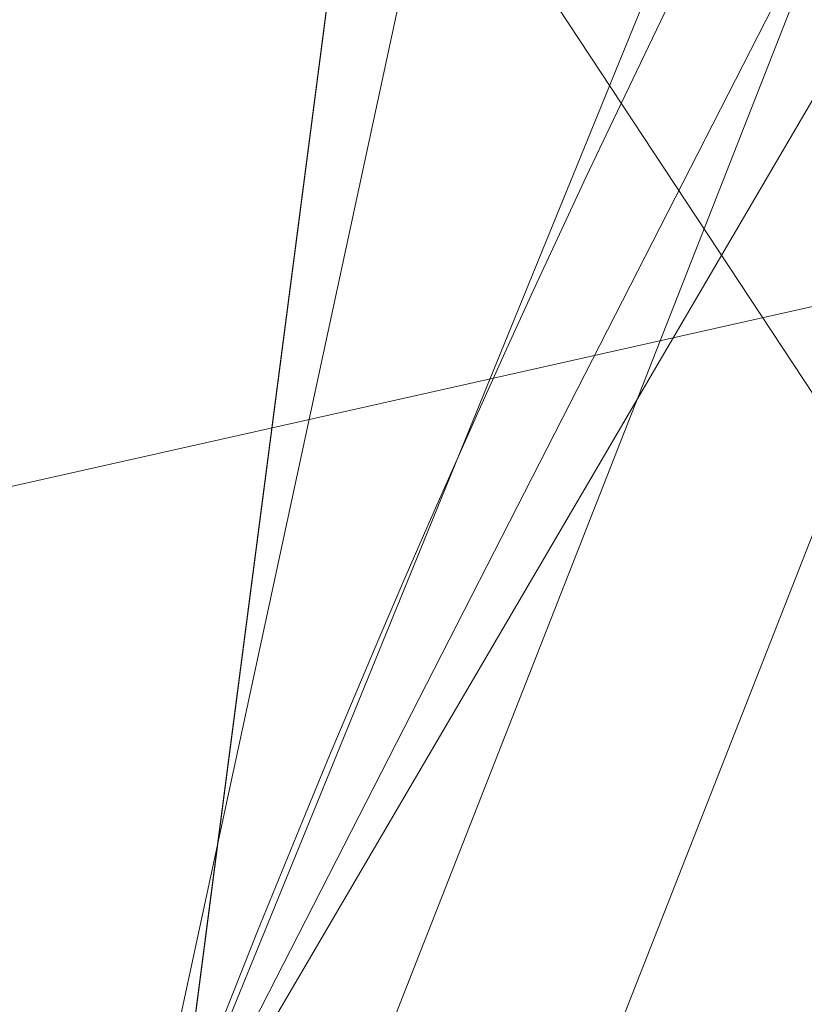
# Model space of a CAD drawing. Header units: millimetres. Extents: x -72 to 72, y -145 to 145.
# Tile 313 of 522: x -60.05 to -56.55, y 23.36 to 27.75. Entities that reach past the tile are written whole.
import ezdxf

# ---------------------------------------------------------------- set-up
doc = ezdxf.new("R2010")
doc.units = ezdxf.units.MM
doc.layers.add('1', color=7, linetype='CONTINUOUS')

msp = doc.modelspace()

# ---------------------------------------------------------------- linework, layer by layer
at = {"layer": '1', "color": 163, "linetype": 'Continuous', "lineweight": 13, "extrusion": (0, 0, -1)}
for centre, radius in [((0, 0, 144.0046), 61.0181), ((0, 0, 147), 60.9142), ((0, 0, 145), 60), ((0, 0, 146), 59.5)]:
    msp.add_circle(centre, radius, dxfattribs=at)
at = {"layer": '1', "color": 163, "linetype": 'Continuous', "lineweight": 13}
for centre, radius in [((0, 0, -145), 60.4434), ((0, 0, -146.7071), 60.2071), ((0, 0, -146), 60)]:
    msp.add_circle(centre, radius, dxfattribs=at)
msp.add_arc((0, 0, -142.5051), 63.5638, 137.72131, 170.379145, dxfattribs=at)
for points in [[(-70.2134, 46.8571, -147), (-55.6479, 24.776, -147), (-56.0152, 43.038, -147), (-58.9509, 45.6813, -147)], [(-70.2134, 46.8571, -147), (-64.8, 0, -147), (-60.9142, 0, -147), (-55.6479, 24.776, -147)], [(-62.3, 0, -163), (-60.3667, 44.6527, -163), (-56.8902, 41.5225, -163)], [(-55.1728, 42.6061, -142.3978), (-64.1495, 24.3624, -142.403), (-65.1845, 33.9721, -142.3315)], [(-59.5749, 22.1627, -142.5051), (-64.1495, 24.3624, -142.403), (-55.1728, 42.6061, -142.3978)], [(-55.1728, 42.6061, -142.3978), (-51.5818, 41.7705, -142.456), (-59.5749, 22.1627, -142.5051)], [(-59.5749, 22.1627, -142.5051), (-51.5818, 41.7705, -142.456), (-49.4678, 41.9368, -142.4826)], [(-49.4678, 41.9368, -142.4826), (-48.4853, 41.1039, -142.5051), (-59.5749, 22.1627, -142.5051)], [(-56.8902, 41.5225, -163), (-52.4412, 40.0769, -163), (-55.841, -40.9879, -163), (-62.3, 0, -163)], [(-48.8398, 28.1976, -124.3698), (-66.3716, 38.9758, -124.7375), (-63.8752, 24.819, -124.5816)], [(-48.7086, 35.3888, -146.7071), (-58.8914, 12.5178, -146.7071), (-58.1998, 12.3707, -146), (-48.1365, 34.9732, -146)], [(-48.541, 35.2671, -145), (-48.541, 35.2671, -146), (-58.6889, 12.4747, -146), (-58.6889, 12.4747, -145)], [(-57.8423, 17.842, -146.9239), (-50.0135, 34.0986, -146.9239), (-50.3297, 34.3142, -147), (-58.208, 17.9548, -147)], [(-57.5323, 17.7464, -146.7071), (-49.7454, 33.9159, -146.7071), (-50.0135, 34.0986, -146.9239), (-57.8423, 17.842, -146.9239)], [(-55.0478, 31.7819, -142.5051), (-54.2181, 31.3028, -142.6799), (-61.036, 13.9311, -142.6799), (-61.9701, 14.1443, -142.5051)], [(-61.036, 13.9311, -142.6799), (-54.2181, 31.3028, -142.6799), (-53.3779, 30.8177, -143.2514), (-60.0901, 13.7152, -143.2514)], [(-59.4882, 13.5778, -144.0046), (-60.0901, 13.7152, -143.2514), (-53.3779, 30.8177, -143.2514), (-52.8432, 30.509, -144.0046)], [(-60.6838, 6.3781, -144.0046), (-52.8432, 30.509, -144.0046), (-52.3455, 30.2217, -145), (-60.1123, 6.3181, -145)], [(-57.4851, 18.678, -145), (-52.3455, 30.2217, -145), (-54.8127, 24.4042, -145)], [(-48.8398, 28.1976, -124.3698), (-63.8752, 24.819, -124.5816), (-63.0255, 11.3657, -124.52)], [(-63.0255, 11.3657, -124.52), (-55.5385, 9.7929, -124.3698), (-48.8398, 28.1976, -124.3698)], [(-58.6889, 12.4747, -146), (-54.8127, 24.4042, -146), (-54.356, 24.2008, -146), (-58.1998, 12.3707, -146)], [(-54.8127, 24.4042, -145), (-57.0634, 18.541, -145), (-57.4851, 18.678, -145)], [(-64.1495, 24.3624, -142.403), (-59.5749, 22.1627, -142.5051), (-62.6698, 10.6233, -142.5051)]]:
    msp.add_3dface(points, dxfattribs=at)

doc.saveas('drawing.dxf')
